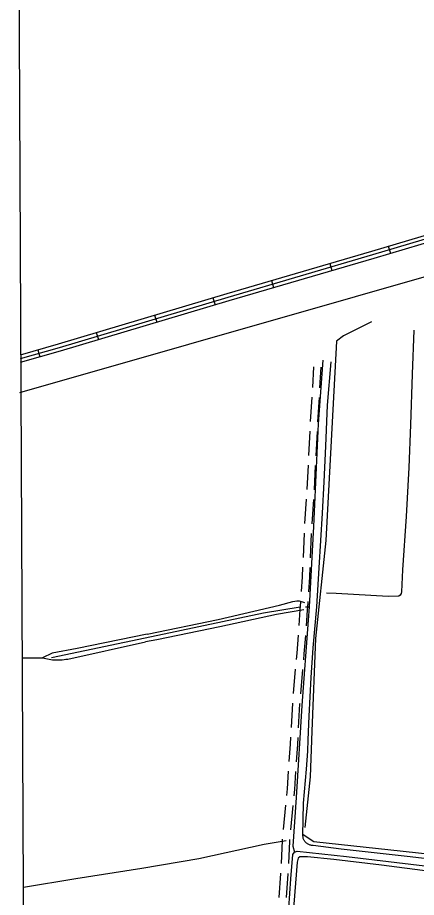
# Model space of a CAD drawing. Extents: x 3445503 to 3483459, y 540493 to 566012.
# Drawn here: x 3449565 to 3451202, y 558757 to 562373 of the extents above; entities that cross this region are included whole.
import ezdxf

# ---------------------------------------------------------------- set-up
doc = ezdxf.new("R2010")
doc.units = 0
for name, color, linetype in [('V-DTCH-CNTR', 7, 'Continuous'), ('V-GRID-FRAM', 7, 'Continuous'), ('V-ROAD-CNTR', 7, 'Continuous'), ('V-TOPO-SHOR', 7, 'Continuous')]:
    doc.layers.add(name, color=color, linetype=linetype)

msp = doc.modelspace()

# ---------------------------------------------------------------- linework, layer by layer
at = {"layer": 'V-DTCH-CNTR'}
for points in [[(3451191.5, 561087.9), (3451184.4, 560907.2), (3451176.9, 560699.6), (3451170.4, 560524.4), (3451159.4, 560322.9), (3451145.2, 560104.2), (3451140.2, 560013.1), (3451138.9, 560006.2), (3451135.6, 559999.2), (3451129.4, 559995), (3451086, 559993.7), (3450872.8, 560006.6), (3450832.1, 560007.5)], [(3451375.7, 558900.6), (3451163.7, 558925.3), (3450892.4, 558956), (3450777.7, 558970.9), (3450774.8, 558971), (3450771.8, 558971.2), (3450768.9, 558971.7), (3450766, 558972.4), (3450763.2, 558973.3), (3450760.5, 558974.4), (3450757.8, 558975.6), (3450755.2, 558977.1), (3450752.8, 558978.8), (3450750.4, 558980.6), (3450748.2, 558982.6), (3450746.2, 558984.7), (3450744.3, 558987), (3450742.6, 558989.4), (3450741.1, 558991.9), (3450739.7, 558994.5), (3450738.5, 558997.3), (3450737.6, 559000.1), (3450736.8, 559002.9), (3450736.3, 559005.8), (3450735.9, 559008.8), (3450735.8, 559011.7), (3450738.8, 559144.1), (3450751.3, 559284.2), (3450755.8, 559358.1), (3450757.9, 559405), (3450762.1, 559502.9), (3450770.2, 559661.6), (3450778.2, 559782.4), (3450793.1, 559951.5), (3450802.6, 560112.2), (3450816, 560335.8), (3450822.5, 560464.8), (3450829.4, 560611.7), (3450836.7, 560780.8), (3450851.5, 560958.8)], [(3450096.9, 559839.8), (3450387.7, 559899.7), (3450639.9, 559959), (3450694.9, 559973.6), (3450710.7, 559976.5), (3450720.3, 559976.7), (3450742.5, 559969.4)], [(3450740.2, 559939), (3450628, 559920.2), (3450395.1, 559868.7), (3450136.6, 559816.2), (3450089.8, 559807.3)], [(3450096.9, 559839.8), (3449809, 559780.7), (3449706.7, 559761), (3449666.8, 559742)], [(3449585.2, 559742), (3449666.8, 559742), (3449680.9, 559739.5), (3449694.9, 559736.7), (3449708.9, 559733.7), (3449716.7, 559733.3), (3449724.5, 559733.1), (3449732.3, 559733.2), (3449740.1, 559733.5), (3449747.9, 559734), (3449755.7, 559734.8), (3449763.5, 559735.8), (3449771.2, 559737), (3450089.8, 559807.3)], [(3450667.1, 558990.1), (3450576.4, 558974.3), (3450309, 558915.5), (3450074.5, 558876.4)], [(3451533.8, 558826.6), (3451258.2, 558864.1), (3451058.6, 558889.6), (3450863.2, 558913.8), (3450754.8, 558924.7), (3450743.8, 558924.6), (3450723.8, 558924.3), (3450716.3, 558918.7), (3450713, 558902.1), (3450698.9, 558730.2), (3450688.7, 558518.4), (3450669.9, 558285.1), (3450651.1, 558048.4), (3450644.3, 557940.1), (3450624.4, 557690.9), (3450615.3, 557552.2)], [(3450074.5, 558876.4), (3449804, 558834.1), (3449589.6, 558797.9)]]:
    msp.add_lwpolyline(points, dxfattribs=at)
at = {"layer": 'V-GRID-FRAM'}
msp.add_lwpolyline([(3449565.1, 564068.2), (3481202, 564229.3), (3481302.5, 546046.4), (3449649.7, 545885.3), (3449565.1, 564068.2)], dxfattribs=at)
at = {"layer": 'V-ROAD-CNTR'}
for p, q in [((3451086.2, 561433.5), (3451094.8, 561404.7)), ((3450846.5, 561362.8), (3450854.9, 561334)), ((3450606.6, 561292.4), (3450615.1, 561263.6)), ((3450366.7, 561221.7), (3450375.3, 561192.9)), ((3450127.2, 561150), (3450135.9, 561121.2)), ((3449887.8, 561078.2), (3449896.4, 561049.5)), ((3449648.1, 561007.9), (3449656.3, 560979)), ((3450776, 560852.8), (3450781, 560937.6)), ((3450805.9, 560851.6), (3450810.9, 560935.8)), ((3450767.7, 560713.1), (3450773.6, 560812.9)), ((3450797.7, 560711.9), (3450803.6, 560811.7)), ((3450760.3, 560573.3), (3450765.5, 560673.1)), ((3450790.3, 560572.1), (3450795.5, 560671.9)), ((3450753.1, 560433.5), (3450758.3, 560533.3)), ((3450783, 560432.3), (3450788.2, 560532.1)), ((3450744.2, 560293.7), (3450750.6, 560393.5)), ((3450774.2, 560292.5), (3450780.6, 560392.3)), ((3450737.7, 560153.9), (3450741.9, 560253.8)), ((3450767.6, 560152.7), (3450771.8, 560252.6)), ((3450697.4, 559595.4), (3450706.1, 559695)), ((3450727.5, 559594.2), (3450736.1, 559693.8)), ((3450688.4, 559455.7), (3450694, 559555.6)), ((3450656.6, 559037), (3450666.2, 559136.5)), ((3450686.6, 559035.8), (3450696.2, 559135.3))]:
    msp.add_line(p, q, dxfattribs=at)
for points in [[(3449577, 560956.6), (3449741.4, 561003.1), (3450433.2, 561210.3), (3451027.7, 561384.7), (3451671.4, 561576.5), (3452244.3, 561740.1), (3452667.6, 561869.5), (3452712.5, 561893.7), (3452747.2, 561916.5), (3452765.6, 561939.4), (3452786.3, 561974.6), (3452800.3, 562019.5), (3452801.8, 562074.2), (3452753.7, 562270.8), (3452730.6, 562323.3), (3452705.2, 562361.5), (3452676.6, 562396.4), (3452578.2, 562464.4), (3452333.1, 562653)], [(3449576.9, 560972.2), (3449737.2, 561017.5), (3450428.9, 561224.6), (3451023.5, 561399.1), (3451667.2, 561590.9), (3452240, 561754.5), (3452661.8, 561883.4), (3452704.8, 561906.6), (3452737, 561927.8), (3452753.2, 561947.9), (3452772.5, 561980.7), (3452785.4, 562022), (3452786.8, 562072.6), (3452739.5, 562266), (3452717.4, 562316.1), (3452693.1, 562352.6), (3452666.3, 562385.2)], [(3449576.9, 560987.7), (3449733, 561031.9), (3450424.6, 561239), (3451019.2, 561413.5), (3451663, 561605.3), (3452235.8, 561768.9), (3452655.9, 561897.3), (3452697.1, 561919.5), (3452726.8, 561939), (3452740.9, 561956.5), (3452758.7, 561986.8), (3452770.4, 562024.5), (3452771.7, 562071), (3452725.2, 562261.1), (3452704.2, 562308.9), (3452681, 562343.6), (3452656, 562374.1)], [(3450730.4, 560014.1), (3450734.3, 560074.4), (3450736, 560113.9)], [(3450760.4, 560012.9), (3450764.3, 560072.8), (3450766, 560112.7)], [(3450720.3, 559874.5), (3450725.2, 559940.2), (3450727.5, 559970.5), (3450727.8, 559974.2)], [(3450750.3, 559873.3), (3450755.1, 559937.9), (3450757.5, 559968.3), (3450757.8, 559973)], [(3450709.6, 559734.9), (3450711.8, 559760.8), (3450717.3, 559834.6)], [(3450739.6, 559733.7), (3450741.7, 559758.4), (3450747.3, 559833.4)], [(3450718.4, 559454.5), (3450723.9, 559553.5), (3450724, 559554.4)], [(3450680, 559316), (3450684.6, 559387.2), (3450686.2, 559415.8)], [(3450710, 559314.8), (3450714.5, 559385.3), (3450716.2, 559414.6)], [(3450670, 559176.3), (3450672.7, 559203.9), (3450677.4, 559276)], [(3450700, 559175.1), (3450702.6, 559201.5), (3450707.4, 559274.9)], [(3450647.7, 558897.3), (3450652.2, 558991.2), (3450652.8, 558997.2)], [(3450677.7, 558896.1), (3450682.1, 558989), (3450682.8, 558996)], [(3450638.5, 558757.6), (3450645.8, 558855.8), (3450645.8, 558857.3)], [(3450668.5, 558756.4), (3450675.7, 558854), (3450675.8, 558856.2)]]:
    msp.add_lwpolyline(points, dxfattribs=at)
at = {"layer": 'V-TOPO-SHOR'}
for p, q in [((3450574.3, 559926.2), (3450724.8, 559951.6)), ((3450747, 559951.9), (3450761.2, 559951.7))]:
    msp.add_line(p, q, dxfattribs=at)
for points in [[(3449574.7, 560832.5), (3451645, 561425), (3452915.3, 561799.1), (3453141.3, 561876.9), (3453241.3, 561965.8), (3453296.8, 562062), (3453319, 562158.3), (3453345, 562273.2)], [(3450737.1, 559015.9), (3450780.2, 558987.2), (3451513.6, 558908.1), (3451571.2, 559001.5), (3451779.7, 559454.5), (3452017, 559950.7), (3452211.1, 560490), (3453030.8, 560770.4), (3453167.4, 560813.5), (3453217.8, 560978.9), (3453289.7, 561733.9), (3453318.4, 561841.7)], [(3451017.5, 561122.7), (3450902.5, 561065.2), (3450873.7, 561043.6), (3450830.6, 560223.9), (3450787.4, 559821.2), (3450773, 559440.2), (3450765.8, 559253.2), (3450744.3, 559044.7)], [(3450817.7, 560964.7), (3450798.3, 560702.9), (3450780, 560281.1), (3450761.2, 559951.7), (3450758.1, 559896.4), (3450730.9, 559546.4), (3450708.4, 559168), (3450695, 558967.5), (3450702, 558943.5)], [(3449703.7, 559743.2), (3450140.5, 559834.5), (3450574.3, 559926.2)], [(3450596.8, 557544.3), (3450609.6, 557756.8), (3450630.1, 558040.1), (3450647.6, 558272.1), (3450665.5, 558531.9), (3450685.7, 558834.2), (3450695.1, 558934.3), (3450702, 558943.5), (3450712.6, 558947.7), (3450915, 558926.1), (3451293.7, 558879.7), (3451566.3, 558848.1)]]:
    msp.add_lwpolyline(points, dxfattribs=at)

doc.saveas('drawing.dxf')
